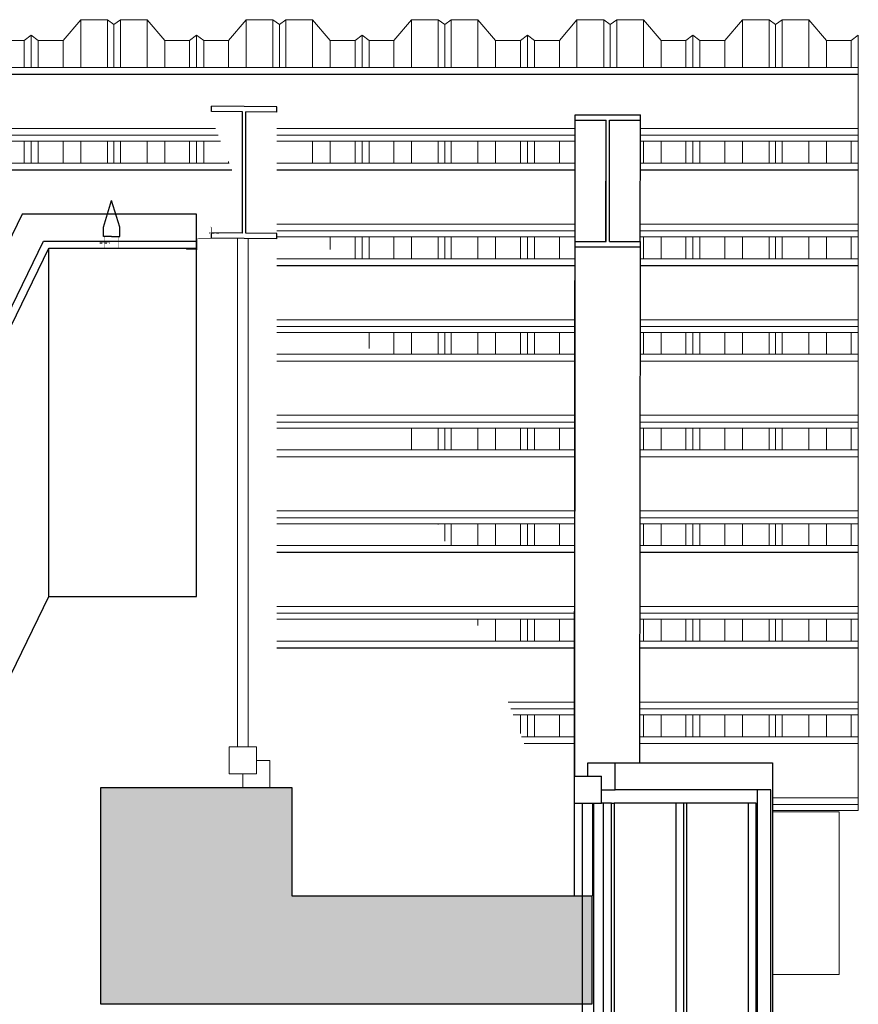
# Model space of a CAD drawing. Header units: millimetres. Extents: x -115474967 to 444143, y -74377 to 241828222.
# Tile 430 of 590: x 77764 to 79310, y -13152 to -11336. Entities that reach past the tile are written whole.
import ezdxf

# ---------------------------------------------------------------- set-up
doc = ezdxf.new("R2010")
doc.units = ezdxf.units.MM
doc.header["$MEASUREMENT"] = 0
doc.linetypes.add('Dashed', pattern=[280, 140, -140])
doc.linetypes.add('HIDDEN2', pattern=[0.1875, 0.125, -0.0625])
for name, color, linetype in [('0-ELEV.35', 2, 'Continuous'), ('00-3 Elev 03', 9, 'Continuous'), ('CEIL-PLAN', 7, 'Continuous'), ('CEIL-SECT', 2, 'Continuous'), ('CONCRETE', 3, 'Continuous'), ('DIMS-50', 9, 'Continuous')]:
    doc.layers.add(name, color=color, linetype=linetype)
for name, color, linetype, lineweight in [('0_Pen_No__2', 7, 'Continuous', 20), ('0_Pen_No__3', 7, 'Continuous', 15), ('0_Pen_No__6', 7, 'Continuous', 5), ('1HATCH', 8, 'Continuous', 0), ('2 Roof Lines', 8, 'Dashed', 15)]:
    doc.layers.add(name, color=color, linetype=linetype, lineweight=lineweight)

# ---------------------------------------------------------------- blocks, each defined once
blk = doc.blocks.new('B_shadowline')
at = {"color": 9, "linetype": 'HIDDEN2', "ltscale": 0.001}
blk.add_line((-5.9, 28.3), (12, 28.3), dxfattribs=at)
blk.add_line((-29.6, 0), (-29.6, 12.5))
at = {"const_width": 0.836}
blk.add_lwpolyline([(-48.8, -0.9), (-48.8, -1.4, 0.414214), (-47.2, -3), (-29.4, -3, 0.414214), (-27.9, -1.4), (-27.9, 16.3, -0.414214), (-26.3, 17.9), (-3.3, 17.9, 0.414214), (-1.8, 19.5), (-1.8, 37.2, 0.414214), (-3.3, 38.8), (-3.8, 38.8)], format="xyb", dxfattribs=at)
blk = doc.blocks.new('A$C732A7C61')
at = {"color": 9, "linetype": 'HIDDEN2', "ltscale": 0.001}
blk.add_line((6.2, 9.8), (24.1, 9.8), dxfattribs=at)
at = {"const_width": 0.836}
blk.add_lwpolyline([(15.2, 0.4), (15.2, 19.3, -0.510499), (18, 21.3), (38.6, 21.3, -0.414214), (40.2, 19.7), (40.2, 0.4)], format="xyb", dxfattribs=at)
for points in [[(15.2, 0.4), (0, 0.4)], [(40.2, 0.4), (55.4, 0.4)]]:
    blk.add_lwpolyline(points, dxfattribs=at)

msp = doc.modelspace()

# ---------------------------------------------------------------- hatches: boundary and pattern name
at = {"layer": '1HATCH'}
h = msp.add_hatch(dxfattribs=at)
h.set_pattern_fill('AR-CONC', color=256, scale=5)
h.set_pattern_definition([(50, (0, 0), (35.863009, -3.137607), [3.75, -41.25]), (355, (0, 0), (-6.937567, 37.609607), [3, -33]), (100.451444, (2.99, -0.26), (28.925442, 34.472), [3.18701, -35.057106]), (46.1842, (1e-12, 10), (53.362067, -8.275964), [5.625, -61.875]), (96.635635, (4.447, 9.31), (46.733097, 48.70593), [4.780517, -52.585688]), (351.184164, (1e-12, 10), (46.733097, 48.70593), [4.5, -49.5]), (21, (5, 7.5), (29.845353, -20.130945), [3.75, -41.25]), (326, (5, 7.5), (12.165767, 36.257502), [3, -33]), (71.451445, (7.487, 5.822), (42.011119, 16.126558), [3.18701, -35.057106]), (37.5, (0, 0), (0.6079928, 16.6446927), [0, -32.6, 0, -33.5, 0, -33.125]), (7.5, (0, 0), (13.153477, 19.7205856), [0, -19.1, 0, -31.85, 0, -12.625]), (327.5, (-11.15, 1e-12), (26.6911218, -1.1277436), [0, -12.5, 0, -39, 0, -51.75]), (317.5, (-16.15, 2e-12), (29.1593085, 5.005249), [0, -16.25, 0, -25.9, 0, -36.75])])
h.paths.add_polyline_path([(78818.67532, -13152.19999), (77913.17364, -13152.19999), (77913.17364, -12752.19999), (78265.19753, -12752.19999), (78265.19753, -12952.19999), (78818.67532, -12952.19999)])

# ---------------------------------------------------------------- linework, layer by layer
at = {"layer": '0-ELEV.35'}
for p, q in [((78089.70967, -11744.86793), (78089.71047, -11694.79649, 100.61506)), ((77817.51656, -12399.90036), (77817.51656, -11757.37004))]:
    msp.add_line(p, q, dxfattribs=at)
for points in [[(65641.89725, -12362.39899), (77507.64307, -12362.49079), (77807.64304, -11744.87012), (78089.70957, -11744.86793)], [(65614.09105, -13017.4291), (77517.51656, -13017.52118), (77817.51656, -12399.90036), (78089.70967, -12399.89826), (78089.70967, -11757.36793)], [(65641.89725, -12374.89899), (77517.51656, -12374.99086), (77817.51656, -11757.37004), (78089.70967, -11757.36793)]]:
    msp.add_lwpolyline(points, dxfattribs=at)
at = {"layer": '00-3 Elev 03'}
for p, q in [((78811.35613, -12706.50785), (78861.46905, -12706.50785)), ((78811.35613, -12731.50766), (78811.35613, -12706.50785)), ((78861.46905, -12706.50785), (79151.68013, -12706.50785)), ((78861.46905, -12756.50806), (78861.46905, -12706.50785)), ((79151.68013, -12706.50785), (79151.68013, -12756.50806)), ((78786.29997, -12731.50766), (78836.41288, -12731.50766)), ((78786.29997, -12781.50787), (78786.29997, -12731.50766)), ((78811.35613, -12731.50766), (78836.41288, -12731.50766)), ((78836.41288, -12781.50787), (78836.41288, -12731.50766)), ((78836.41288, -12756.50806), (78836.41288, -12731.50766)), ((78836.41288, -12756.50806), (78861.46905, -12756.50806)), ((79148.32618, -12756.50806), (78861.46905, -12756.50806)), ((79123.38272, -12756.50806), (79123.38272, -16656.50767)), ((79148.32618, -16656.50767), (79148.32618, -12756.50806)), ((79151.68013, -12756.50806), (79151.68013, -16656.50767)), ((78786.29997, -12781.50787), (78836.41288, -12781.50787)), ((78786.54318, -12812.0879), (78786.57759, -12781.50787)), ((78786.55445, -12812.0879), (78786.58886, -12781.50787)), ((78786.64877, -12952.19989), (78786.84097, -12781.50787)), ((78786.66004, -12952.19989), (78786.85224, -12781.50787)), ((78801.33402, -16631.50786), (78801.33402, -12781.50787)), ((78819.60457, -12781.50787), (78819.60457, -12952.19989)), ((78821.37883, -12781.50787), (78821.37883, -16631.50786)), ((78854.52564, -12781.50787), (78836.41288, -12781.50787)), ((78839.55981, -12781.50787), (78839.55981, -16631.50786)), ((78854.52564, -16631.50786), (78854.52564, -12781.50787)), ((78854.52564, -12781.50787), (78859.55716, -12781.50787)), ((78859.55716, -12781.50787), (78859.55716, -16631.50786)), ((78988.11599, -12781.50787), (78859.55716, -12781.50787)), ((78973.14956, -12781.50787), (78973.14956, -16631.50786)), ((78988.11599, -16631.50786), (78988.11599, -12781.50787)), ((78993.14692, -12781.50787), (78988.11599, -12781.50787)), ((78993.14692, -12781.50787), (78993.14692, -16631.50786)), ((79121.70575, -12781.50787), (78993.14692, -12781.50787)), ((79106.73932, -12781.50787), (79106.73932, -16631.50786)), ((79121.70575, -16631.50786), (79121.70575, -12781.50787))]:
    msp.add_line(p, q, dxfattribs=at)
at = {"layer": '0_Pen_No__2', "color": 1, "linetype": 'Continuous', "lineweight": 25}
for p, q in [((78237.8056, -11496.79606), (78117.51656, -11495.3267)), ((78117.51656, -11505.27762), (78117.51656, -11495.3267)), ((78174.55331, -11505.97463), (78117.51656, -11505.27762)), ((78174.55331, -11729.77464), (78174.55331, -11505.97463)), ((78180.76826, -11729.85057), (78180.76826, -11506.05056)), ((78237.8056, -11506.74757), (78180.76826, -11506.05056)), ((78237.8056, -11506.74757), (78237.8056, -11496.79606)), ((78786.63394, -12731.50766), (78788.00838, -11511.51303)), ((78788.00838, -11511.51303), (78908.00853, -11511.50887)), ((78788.00838, -11521.46395), (78788.00838, -11511.51303)), ((78908.00853, -11521.4598), (78908.00853, -11511.50887)), ((78786.64521, -12731.50766), (78788.00838, -11521.46395)), ((78788.00838, -11521.46395), (78844.9081, -11521.46217)), ((78844.65599, -11745.26217), (78844.9081, -11521.46217)), ((78844.9081, -11745.26217), (78844.9081, -11521.46217)), ((78851.10822, -11521.46217), (78908.00853, -11521.4598)), ((78851.10822, -11745.26217), (78851.10822, -11521.46217)), ((78907.75642, -11745.2598), (78908.00853, -11521.4598)), ((78174.55331, -11729.77464), (78117.51656, -11729.07763)), ((78117.51656, -11739.02914), (78117.51656, -11729.07763)), ((78237.8056, -11730.54758), (78180.76826, -11729.85057)), ((78237.8056, -11740.4985), (78237.8056, -11730.54758)), ((78237.8056, -11740.4985), (78117.51656, -11739.02914)), ((78786.89732, -12731.50766), (78788.00838, -11745.26395)), ((78788.00838, -11745.26395), (78844.9081, -11745.26217)), ((78788.00838, -11755.21547), (78788.00838, -11745.26395)), ((78851.10822, -11745.26217), (78908.00853, -11745.2598)), ((78908.00853, -11755.21132), (78908.00853, -11745.2598)), ((78786.90859, -12731.50766), (78788.00838, -11755.21547)), ((78788.00838, -11755.21547), (78908.00853, -11755.21132)), ((78906.93662, -12706.50785), (78908.00853, -11755.21132))]:
    msp.add_line(p, q, dxfattribs=at)
at = {"layer": '0_Pen_No__3', "color": 30, "linetype": 'Continuous', "lineweight": 15}
msp.add_line((78844.90839, -11600.6257), (78844.81921, -11600.6257), dxfattribs=at)
at = {"layer": '0_Pen_No__6', "color": 7, "linetype": 'Continuous', "lineweight": 5}
for p, q in [((78164.93635, -12677.19997), (78164.93635, -11739.60839)), ((78184.98828, -11739.60839), (78184.98828, -12677.19997)), ((78149.89696, -12677.19997), (78200.02767, -12677.19997)), ((78149.89696, -12727.20018), (78149.89696, -12677.19997)), ((78200.02767, -12727.20018), (78200.02767, -12677.19997)), ((78200.02767, -12727.20018), (78200.02767, -12702.20037)), ((78200.02767, -12702.20037), (78225.09273, -12702.20037)), ((78225.09273, -12752.19999), (78225.09273, -12702.20037)), ((78149.89696, -12727.20018), (78200.02767, -12727.20018)), ((78174.96261, -12727.20018), (78200.02767, -12727.20018)), ((78174.96261, -12752.19999), (78174.96261, -12727.20018)), ((78174.96261, -12752.19999), (78225.09273, -12752.19999))]:
    msp.add_line(p, q, dxfattribs=at)
at = {"layer": '2 Roof Lines', "linetype": 'ByBlock', "lineweight": 0, "ltscale": 50}
for p, q in [((77876.13472, -11336.10388), (77843.63449, -11374.69033)), ((77876.13472, -11424.29903), (77876.13472, -11336.10388)), ((77925.38453, -11336.10388), (77876.13472, -11336.10388)), ((77925.38453, -11424.29903), (77925.38453, -11336.10388)), ((77937.38496, -11345.24271), (77925.38453, -11336.10388)), ((77949.38479, -11336.10388), (77937.38496, -11345.24271)), ((77937.38496, -11424.29903), (77937.38496, -11345.24271)), ((77949.38479, -11424.29903), (77949.38479, -11336.10388)), ((77998.6346, -11336.10388), (77949.38479, -11336.10388)), ((77998.6346, -11424.29903), (77998.6346, -11336.10388)), ((78031.13483, -11374.69033), (77998.6346, -11336.10388)), ((78181.13486, -11336.10388), (78148.63463, -11374.69033)), ((78181.13486, -11424.29903), (78181.13486, -11336.10388)), ((78230.38467, -11336.10388), (78181.13486, -11336.10388)), ((78230.38467, -11424.29903), (78230.38467, -11336.10388)), ((78242.3845, -11345.24271), (78230.38467, -11336.10388)), ((78254.38493, -11336.10388), (78242.3845, -11345.24271)), ((78242.3845, -11424.29903), (78242.3845, -11345.24271)), ((78254.38493, -11424.29903), (78254.38493, -11336.10388)), ((78303.63474, -11336.10388), (78254.38493, -11336.10388)), ((78303.63474, -11424.29903), (78303.63474, -11336.10388)), ((78336.13497, -11374.69033), (78303.63474, -11336.10388)), ((78486.1344, -11336.10388), (78453.63477, -11374.69033)), ((78486.1344, -11424.29903), (78486.1344, -11336.10388)), ((78535.38481, -11336.10388), (78486.1344, -11336.10388)), ((78535.38481, -11424.29903), (78535.38481, -11336.10388)), ((78547.38464, -11345.24271), (78535.38481, -11336.10388)), ((78559.38448, -11336.10388), (78547.38464, -11345.24271)), ((78547.38464, -11424.29903), (78547.38464, -11345.24271)), ((78559.38448, -11424.29903), (78559.38448, -11336.10388)), ((78608.63488, -11336.10388), (78559.38448, -11336.10388)), ((78608.63488, -11424.29903), (78608.63488, -11336.10388)), ((78641.13452, -11374.69033), (78608.63488, -11336.10388)), ((78791.13455, -11336.10388), (78758.63492, -11374.69033)), ((78791.13455, -11424.29903), (78791.13455, -11336.10388)), ((78840.38495, -11336.10388), (78791.13455, -11336.10388)), ((78840.38495, -11424.29903), (78840.38495, -11336.10388)), ((78852.38479, -11345.24271), (78840.38495, -11336.10388)), ((78864.38462, -11336.10388), (78852.38479, -11345.24271)), ((78852.38479, -11424.29903), (78852.38479, -11345.24271)), ((78864.38462, -11424.29903), (78864.38462, -11336.10388)), ((78913.63443, -11336.10388), (78864.38462, -11336.10388)), ((78913.63443, -11424.29903), (78913.63443, -11336.10388)), ((78946.13466, -11374.69033), (78913.63443, -11336.10388)), ((79096.13469, -11336.10388), (79063.63446, -11374.69033)), ((79096.13469, -11424.29903), (79096.13469, -11336.10388)), ((79145.3845, -11336.10388), (79096.13469, -11336.10388)), ((79145.3845, -11424.29903), (79145.3845, -11336.10388)), ((79157.38493, -11345.24271), (79145.3845, -11336.10388)), ((79169.38476, -11336.10388), (79157.38493, -11345.24271)), ((79157.38493, -11424.29903), (79157.38493, -11345.24271)), ((79169.38476, -11424.29903), (79169.38476, -11336.10388)), ((79218.63457, -11336.10388), (79169.38476, -11336.10388)), ((79218.63457, -11424.29903), (79218.63457, -11336.10388)), ((79251.1348, -11374.69033), (79218.63457, -11336.10388)), ((77784.88459, -11364.78983), (77771.88462, -11374.69033)), ((77784.88459, -11424.29903), (77784.88459, -11364.78983)), ((77797.88456, -11374.69033), (77784.88459, -11364.78983)), ((78089.88473, -11364.78983), (78076.88476, -11374.69033)), ((78089.88473, -11424.29903), (78089.88473, -11364.78983)), ((78102.8847, -11374.69033), (78089.88473, -11364.78983)), ((78394.88487, -11364.78983), (78381.8849, -11374.69033)), ((78394.88487, -11424.29903), (78394.88487, -11364.78983)), ((78407.88484, -11374.69033), (78394.88487, -11364.78983)), ((78699.88442, -11364.78983), (78686.88445, -11374.69033)), ((78699.88442, -11424.29903), (78699.88442, -11364.78983)), ((78712.88439, -11374.69033), (78699.88442, -11364.78983)), ((79004.88456, -11364.78983), (78991.88459, -11374.69033)), ((79004.88456, -11424.29903), (79004.88456, -11364.78983)), ((79017.88453, -11374.69033), (79004.88456, -11364.78983)), ((79309.8847, -11364.78983), (79296.88473, -11374.69033)), ((79309.8847, -11424.29903), (79309.8847, -11364.78983)), ((77771.88462, -11374.69033), (77726.13468, -11374.69033)), ((77771.88462, -11424.29903), (77771.88462, -11374.69033)), ((77797.88456, -11424.29903), (77797.88456, -11374.69033)), ((77843.63449, -11374.69033), (77797.88456, -11374.69033)), ((77843.63449, -11424.29903), (77843.63449, -11374.69033)), ((78031.13483, -11424.29903), (78031.13483, -11374.69033)), ((78076.88476, -11374.69033), (78031.13483, -11374.69033)), ((78076.88476, -11424.29903), (78076.88476, -11374.69033)), ((78102.8847, -11424.29903), (78102.8847, -11374.69033)), ((78148.63463, -11374.69033), (78102.8847, -11374.69033)), ((78148.63463, -11424.29903), (78148.63463, -11374.69033)), ((78336.13497, -11424.29903), (78336.13497, -11374.69033)), ((78381.8849, -11374.69033), (78336.13497, -11374.69033)), ((78381.8849, -11424.29903), (78381.8849, -11374.69033)), ((78407.88484, -11424.29903), (78407.88484, -11374.69033)), ((78453.63477, -11374.69033), (78407.88484, -11374.69033)), ((78453.63477, -11424.29903), (78453.63477, -11374.69033)), ((78641.13452, -11424.29903), (78641.13452, -11374.69033)), ((78686.88445, -11374.69033), (78641.13452, -11374.69033)), ((78686.88445, -11424.29903), (78686.88445, -11374.69033)), ((78712.88439, -11424.29903), (78712.88439, -11374.69033)), ((78758.63492, -11374.69033), (78712.88439, -11374.69033)), ((78758.63492, -11424.29903), (78758.63492, -11374.69033)), ((78946.13466, -11424.29903), (78946.13466, -11374.69033)), ((78991.88459, -11374.69033), (78946.13466, -11374.69033)), ((78991.88459, -11424.29903), (78991.88459, -11374.69033)), ((79017.88453, -11424.29903), (79017.88453, -11374.69033)), ((79063.63446, -11374.69033), (79017.88453, -11374.69033)), ((79063.63446, -11424.29903), (79063.63446, -11374.69033)), ((79251.1348, -11424.29903), (79251.1348, -11374.69033)), ((79296.88473, -11374.69033), (79251.1348, -11374.69033)), ((79296.88473, -11424.29903), (79296.88473, -11374.69033)), ((79309.88767, -11424.29903), (48226.58147, -11424.29903)), ((79309.88767, -11436.80605), (65614.09105, -11436.80605)), ((79309.88767, -11437.15367), (65614.09105, -11437.15367)), ((79309.88762, -11436.80629), (79309.88767, -11424.29903)), ((79309.88767, -11437.15367), (79309.88762, -11436.80629)), ((79309.88767, -11536.86282), (79309.88767, -11437.15367)), ((78129.66648, -11549.36984), (75157.97692, -11549.36984)), ((78124.75182, -11536.86282), (75157.99115, -11536.86282)), ((78787.99118, -11536.86282), (78237.8056, -11536.86282)), ((78787.97694, -11549.36984), (78237.8056, -11549.36984)), ((79309.88767, -11549.36984), (78907.97709, -11549.36984)), ((79309.88767, -11536.86282), (78907.99132, -11536.86282)), ((79309.88767, -11549.36984), (79309.88767, -11536.86282)), ((79309.88767, -11560.39624), (79309.88767, -11549.36984)), ((78133.99921, -11560.39624), (75157.96446, -11560.39624)), ((77771.88462, -11600.62585), (77771.88462, -11560.39624)), ((77784.88459, -11600.62585), (77784.88459, -11560.39624)), ((77797.88456, -11600.62585), (77797.88456, -11560.39624)), ((77843.63449, -11600.62585), (77843.63449, -11560.39624)), ((77876.13472, -11600.62585), (77876.13472, -11560.39624)), ((77925.38453, -11600.62585), (77925.38453, -11560.39624)), ((77937.38496, -11600.62585), (77937.38496, -11560.39624)), ((77949.38479, -11600.62585), (77949.38479, -11560.39624)), ((77998.6346, -11600.62585), (77998.6346, -11560.39624)), ((78031.13483, -11600.62585), (78031.13483, -11560.39624)), ((78076.88476, -11600.62585), (78076.88476, -11560.39624)), ((78089.88473, -11600.62585), (78089.88473, -11560.39624)), ((78102.8847, -11600.62585), (78102.8847, -11560.39624)), ((78787.96449, -11560.39624), (78237.8056, -11560.39624)), ((78303.63474, -11600.62585), (78303.63474, -11560.39624)), ((78336.13497, -11600.62585), (78336.13497, -11560.39624)), ((78381.8849, -11600.62585), (78381.8849, -11560.39624)), ((78394.88487, -11600.62585), (78394.88487, -11560.39624)), ((78407.88484, -11600.62585), (78407.88484, -11560.39624)), ((78453.63477, -11600.62585), (78453.63477, -11560.39624)), ((78486.1344, -11600.62585), (78486.1344, -11560.39624)), ((78535.38481, -11600.62585), (78535.38481, -11560.39624)), ((78547.38464, -11600.62585), (78547.38464, -11560.39624)), ((78559.38448, -11600.62585), (78559.38448, -11560.39624)), ((78608.63488, -11600.62585), (78608.63488, -11560.39624)), ((78641.13452, -11600.62585), (78641.13452, -11560.39624)), ((78686.88445, -11600.62585), (78686.88445, -11560.39624)), ((78699.88442, -11600.62585), (78699.88442, -11560.39624)), ((78712.88439, -11600.62585), (78712.88439, -11560.39624)), ((78758.63492, -11600.62585), (78758.63492, -11560.39624)), ((79309.88767, -11560.39624), (78907.96463, -11560.39624)), ((78913.63443, -11600.62585), (78913.63443, -11560.39624)), ((78946.13466, -11600.62585), (78946.13466, -11560.39624)), ((78991.88459, -11600.62585), (78991.88459, -11560.39624)), ((79004.88456, -11600.62585), (79004.88456, -11560.39624)), ((79017.88453, -11600.62585), (79017.88453, -11560.39624)), ((79063.63446, -11600.62585), (79063.63446, -11560.39624)), ((79096.13469, -11600.62585), (79096.13469, -11560.39624)), ((79145.3845, -11600.62585), (79145.3845, -11560.39624)), ((79157.38493, -11600.62585), (79157.38493, -11560.39624)), ((79169.38476, -11600.62585), (79169.38476, -11560.39624)), ((79218.63457, -11600.62585), (79218.63457, -11560.39624)), ((79251.1348, -11600.62585), (79251.1348, -11560.39624)), ((79296.88473, -11600.62585), (79296.88473, -11560.39624)), ((79309.8847, -11600.62585), (79309.8847, -11560.39624)), ((78149.8068, -11600.62585), (75157.91937, -11600.62585)), ((78148.63463, -11600.62585), (78148.63463, -11597.64325)), ((78787.9194, -11600.62585), (78237.8056, -11600.62585)), ((79309.88707, -11600.62585), (78907.91895, -11600.62585)), ((79309.88724, -11613.13276), (79309.88707, -11600.62585)), ((78154.72086, -11613.13288), (75157.90514, -11613.13288)), ((78154.8573, -11613.4799), (75157.90514, -11613.4799)), ((78787.90517, -11613.13288), (78237.8056, -11613.13288)), ((78787.90457, -11613.4799), (78237.8056, -11613.4799)), ((79309.88707, -11613.4799), (78907.90472, -11613.4799)), ((79309.88707, -11613.13288), (78907.90531, -11613.13288)), ((79309.88707, -11613.4799), (79309.88724, -11613.13276)), ((79309.88707, -11713.18905), (79309.88707, -11613.4799)), ((78787.79246, -11713.18905), (78237.8056, -11713.18905)), ((79309.88707, -11713.18905), (78907.7926, -11713.18905)), ((79309.88707, -11725.69608), (79309.88707, -11713.18905)), ((78787.77822, -11725.69608), (78237.8056, -11725.69608)), ((79309.88707, -11725.69608), (78907.77837, -11725.69608)), ((79309.88707, -11736.72306), (79309.88707, -11725.69608)), ((78787.76577, -11736.72306), (78237.8056, -11736.72306)), ((78336.13497, -11760.20962), (78336.13497, -11736.72306)), ((78381.8849, -11776.95209), (78381.8849, -11736.72306)), ((78394.88487, -11776.95209), (78394.88487, -11736.72306)), ((78407.88484, -11776.95209), (78407.88484, -11736.72306)), ((78453.63477, -11776.95209), (78453.63477, -11736.72306)), ((78486.1344, -11776.95209), (78486.1344, -11736.72306)), ((78535.38481, -11776.95209), (78535.38481, -11736.72306)), ((78547.38464, -11776.95209), (78547.38464, -11736.72306)), ((78559.38448, -11776.95209), (78559.38448, -11736.72306)), ((78608.63488, -11776.95209), (78608.63488, -11736.72306)), ((78641.13452, -11776.95209), (78641.13452, -11736.72306)), ((78686.88445, -11776.95209), (78686.88445, -11736.72306)), ((78699.88442, -11776.95209), (78699.88442, -11736.72306)), ((78712.88439, -11776.95209), (78712.88439, -11736.72306)), ((78758.63492, -11776.95209), (78758.63492, -11736.72306)), ((79309.88707, -11736.72306), (78907.76591, -11736.72306)), ((78913.63443, -11776.95209), (78913.63443, -11736.72306)), ((78946.13466, -11776.95209), (78946.13466, -11736.72306)), ((78991.88459, -11776.95209), (78991.88459, -11736.72306)), ((79004.88456, -11776.95209), (79004.88456, -11736.72306)), ((79017.88453, -11776.95209), (79017.88453, -11736.72306)), ((79063.63446, -11776.95209), (79063.63446, -11736.72306)), ((79096.13469, -11776.95209), (79096.13469, -11736.72306)), ((79145.3845, -11776.95209), (79145.3845, -11736.72306)), ((79157.38493, -11776.95209), (79157.38493, -11736.72306)), ((79169.38476, -11776.95209), (79169.38476, -11736.72306)), ((79218.63457, -11776.95209), (79218.63457, -11736.72306)), ((79251.1348, -11776.95209), (79251.1348, -11736.72306)), ((79296.88473, -11776.95209), (79296.88473, -11736.72306)), ((79309.8847, -11776.95209), (79309.8847, -11736.72306)), ((78787.72068, -11776.95209), (78237.8056, -11776.95209)), ((79309.88707, -11776.95209), (78907.98361, -11776.95209)), ((79309.88686, -11789.45923), (79309.88707, -11776.95209)), ((78787.70645, -11789.45911), (78237.8056, -11789.45911)), ((78787.70585, -11789.80672), (78237.8056, -11789.80672)), ((79309.88707, -11789.80672), (78907.96938, -11789.80672)), ((79309.88707, -11789.45911), (78907.96997, -11789.45911)), ((79309.88707, -11789.80672), (79309.88686, -11789.45923)), ((79309.88707, -11889.51588), (79309.88707, -11789.80672)), ((78787.59374, -11889.51588), (78237.8056, -11889.51588)), ((79309.88707, -11889.51588), (78907.85726, -11889.51588)), ((79309.88707, -11902.0229), (79309.88707, -11889.51588)), ((78787.5795, -11902.0229), (78237.8056, -11902.0229)), ((78787.56704, -11913.0493), (78237.8056, -11913.0493)), ((78407.88484, -11942.80894), (78407.88484, -11913.0493)), ((78453.63477, -11953.27891), (78453.63477, -11913.0493)), ((78486.1344, -11953.27891), (78486.1344, -11913.0493)), ((78535.38481, -11953.27891), (78535.38481, -11913.0493)), ((78547.38464, -11953.27891), (78547.38464, -11913.0493)), ((78559.38448, -11953.27891), (78559.38448, -11913.0493)), ((78608.63488, -11953.27891), (78608.63488, -11913.0493)), ((78641.13452, -11953.27891), (78641.13452, -11913.0493)), ((78686.88445, -11953.27891), (78686.88445, -11913.0493)), ((78699.88442, -11953.27891), (78699.88442, -11913.0493)), ((78712.88439, -11953.27891), (78712.88439, -11913.0493)), ((78758.63492, -11953.27891), (78758.63492, -11913.0493)), ((79309.88707, -11913.0493), (78907.83057, -11913.0493)), ((79309.88707, -11902.0229), (78907.84302, -11902.0229)), ((78913.63443, -11953.27891), (78913.63443, -11913.0493)), ((78946.13466, -11953.27891), (78946.13466, -11913.0493)), ((78991.88459, -11953.27891), (78991.88459, -11913.0493)), ((79004.88456, -11953.27891), (79004.88456, -11913.0493)), ((79017.88453, -11953.27891), (79017.88453, -11913.0493)), ((79063.63446, -11953.27891), (79063.63446, -11913.0493)), ((79096.13469, -11953.27891), (79096.13469, -11913.0493)), ((79145.3845, -11953.27891), (79145.3845, -11913.0493)), ((79157.38493, -11953.27891), (79157.38493, -11913.0493)), ((79169.38476, -11953.27891), (79169.38476, -11913.0493)), ((79218.63457, -11953.27891), (79218.63457, -11913.0493)), ((79251.1348, -11953.27891), (79251.1348, -11913.0493)), ((79296.88473, -11953.27891), (79296.88473, -11913.0493)), ((79309.8847, -11953.27891), (79309.8847, -11913.0493)), ((79309.88707, -11913.0493), (79309.88707, -11902.0229)), ((78787.52196, -11953.27891), (78237.8056, -11953.27891)), ((78787.50772, -11965.78593), (78237.8056, -11965.78593)), ((78787.50772, -11966.13296), (78237.8056, -11966.13296)), ((79309.88648, -11966.13296), (78907.77065, -11966.13296)), ((79309.88648, -11965.78593), (78907.77125, -11965.78593)), ((79309.88648, -11953.27891), (78907.78548, -11953.27891)), ((79309.88649, -11965.7857), (79309.88648, -11953.27891)), ((79309.88648, -11966.13296), (79309.88649, -11965.7857)), ((79309.88648, -12065.84211), (79309.88648, -11966.13296)), ((78787.39502, -12065.84211), (78237.8056, -12065.84211)), ((79309.88648, -12065.84211), (78907.65854, -12065.84211)), ((79309.88648, -12078.34913), (79309.88648, -12065.84211)), ((78787.38078, -12078.34913), (78237.8056, -12078.34913)), ((78787.36891, -12089.37612), (78237.8056, -12089.37612)), ((78486.1344, -12129.60515), (78486.1344, -12089.37612)), ((78535.38481, -12129.60515), (78535.38481, -12089.37612)), ((78547.38464, -12129.60515), (78547.38464, -12089.37612)), ((78559.38448, -12129.60515), (78559.38448, -12089.37612)), ((78608.63488, -12129.60515), (78608.63488, -12089.37612)), ((78641.13452, -12129.60515), (78641.13452, -12089.37612)), ((78686.88445, -12129.60515), (78686.88445, -12089.37612)), ((78699.88442, -12129.60515), (78699.88442, -12089.37612)), ((78712.88439, -12129.60515), (78712.88439, -12089.37612)), ((78758.63492, -12129.60515), (78758.63492, -12089.37612)), ((79309.88648, -12089.37612), (78907.63185, -12089.37612)), ((79309.88648, -12078.34913), (78907.6443, -12078.34913)), ((78913.63443, -12129.60515), (78913.63443, -12089.37612)), ((78946.13466, -12129.60515), (78946.13466, -12089.37612)), ((78991.88459, -12129.60515), (78991.88459, -12089.37612)), ((79004.88456, -12129.60515), (79004.88456, -12089.37612)), ((79017.88453, -12129.60515), (79017.88453, -12089.37612)), ((79063.63446, -12129.60515), (79063.63446, -12089.37612)), ((79096.13469, -12129.60515), (79096.13469, -12089.37612)), ((79145.3845, -12129.60515), (79145.3845, -12089.37612)), ((79157.38493, -12129.60515), (79157.38493, -12089.37612)), ((79169.38476, -12129.60515), (79169.38476, -12089.37612)), ((79218.63457, -12129.60515), (79218.63457, -12089.37612)), ((79251.1348, -12129.60515), (79251.1348, -12089.37612)), ((79296.88473, -12129.60515), (79296.88473, -12089.37612)), ((79309.8847, -12129.60515), (79309.8847, -12089.37612)), ((79309.88648, -12089.37612), (79309.88648, -12078.34913)), ((78787.32324, -12129.60515), (78237.8056, -12129.60515)), ((79309.88589, -12129.60515), (78907.58676, -12129.60515)), ((79309.88611, -12142.11217), (79309.88589, -12129.60515)), ((78787.309, -12142.11217), (78237.8056, -12142.11217)), ((78787.309, -12142.45919), (78237.8056, -12142.45919)), ((79309.88589, -12142.45919), (78907.57193, -12142.45919)), ((79309.88589, -12142.11217), (78907.57253, -12142.11217)), ((79309.88589, -12142.45919), (79309.88611, -12142.11217)), ((79309.88589, -12242.16834), (79309.88589, -12142.45919)), ((78787.19629, -12242.16834), (78237.8056, -12242.16834)), ((78787.18265, -12254.67596), (78237.8056, -12254.67596)), ((79309.88589, -12254.67596), (78907.44558, -12254.67596)), ((79309.88589, -12242.16834), (78907.45982, -12242.16834)), ((79309.88589, -12254.67596), (79309.88589, -12242.16834)), ((79309.88589, -12265.70235), (79309.88589, -12254.67596)), ((78787.17019, -12265.70235), (78237.8056, -12265.70235)), ((78535.38481, -12267.28857), (78535.38481, -12265.70235)), ((78547.38464, -12297.82768), (78547.38464, -12265.70235)), ((78559.38448, -12305.93138), (78559.38448, -12265.70235)), ((78608.63488, -12305.93138), (78608.63488, -12265.70235)), ((78641.13452, -12305.93138), (78641.13452, -12265.70235)), ((78686.88445, -12305.93138), (78686.88445, -12265.70235)), ((78699.88442, -12305.93138), (78699.88442, -12265.70235)), ((78712.88439, -12305.93138), (78712.88439, -12265.70235)), ((78758.63492, -12305.93138), (78758.63492, -12265.70235)), ((79309.88589, -12265.70235), (78907.43312, -12265.70235)), ((78913.63443, -12305.93138), (78913.63443, -12265.70235)), ((78946.13466, -12305.93138), (78946.13466, -12265.70235)), ((78991.88459, -12305.93138), (78991.88459, -12265.70235)), ((79004.88456, -12305.93138), (79004.88456, -12265.70235)), ((79017.88453, -12305.93138), (79017.88453, -12265.70235)), ((79063.63446, -12305.93138), (79063.63446, -12265.70235)), ((79096.13469, -12305.93138), (79096.13469, -12265.70235)), ((79145.3845, -12305.93138), (79145.3845, -12265.70235)), ((79157.38493, -12305.93138), (79157.38493, -12265.70235)), ((79169.38476, -12305.93138), (79169.38476, -12265.70235)), ((79218.63457, -12305.93138), (79218.63457, -12265.70235)), ((79251.1348, -12305.93138), (79251.1348, -12265.70235)), ((79296.88473, -12305.93138), (79296.88473, -12265.70235)), ((79309.8847, -12305.93138), (79309.8847, -12265.70235)), ((78787.12452, -12305.93138), (78237.8056, -12305.93138)), ((79309.88589, -12305.93138), (78907.38804, -12305.93138)), ((79309.88573, -12318.43864), (79309.88589, -12305.93138)), ((78787.11087, -12318.4384), (78237.8056, -12318.4384)), ((78787.11028, -12318.78601), (78237.8056, -12318.78601)), ((79309.88589, -12318.4384), (78907.3738, -12318.4384)), ((79309.88589, -12318.78601), (78907.3738, -12318.78601)), ((79309.88589, -12318.78601), (79309.88573, -12318.43864)), ((79309.88589, -12418.49517), (79309.88589, -12318.78601)), ((78786.99816, -12418.49517), (78237.8056, -12418.49517)), ((79309.88589, -12418.49517), (78907.2611, -12418.49517)), ((79309.88589, -12431.00219), (79309.88589, -12418.49517)), ((78786.98393, -12431.00219), (78237.8056, -12431.00219)), ((79309.88589, -12431.00219), (78907.24686, -12431.00219)), ((79309.88589, -12442.02859), (79309.88589, -12431.00219)), ((78786.97147, -12442.02859), (78237.8056, -12442.02859)), ((78608.63488, -12453.70513), (78608.63488, -12442.02859)), ((78641.13452, -12482.2582), (78641.13452, -12442.02859)), ((78686.88445, -12482.2582), (78686.88445, -12442.02859)), ((78699.88442, -12482.2582), (78699.88442, -12442.02859)), ((78712.88439, -12482.2582), (78712.88439, -12442.02859)), ((78758.63492, -12482.2582), (78758.63492, -12442.02859)), ((79309.88589, -12442.02859), (78907.2344, -12442.02859)), ((78913.63443, -12482.2582), (78913.63443, -12442.02859)), ((78946.13466, -12482.2582), (78946.13466, -12442.02859)), ((78991.88459, -12482.2582), (78991.88459, -12442.02859)), ((79004.88456, -12482.2582), (79004.88456, -12442.02859)), ((79017.88453, -12482.2582), (79017.88453, -12442.02859)), ((79063.63446, -12482.2582), (79063.63446, -12442.02859)), ((79096.13469, -12482.2582), (79096.13469, -12442.02859)), ((79145.3845, -12482.2582), (79145.3845, -12442.02859)), ((79157.38493, -12482.2582), (79157.38493, -12442.02859)), ((79169.38476, -12482.2582), (79169.38476, -12442.02859)), ((79218.63457, -12482.2582), (79218.63457, -12442.02859)), ((79251.1348, -12482.2582), (79251.1348, -12442.02859)), ((79296.88473, -12482.2582), (79296.88473, -12442.02859)), ((79309.8847, -12482.2582), (79309.8847, -12442.02859)), ((78786.92579, -12482.2582), (78237.8056, -12482.2582)), ((79309.88529, -12482.2582), (78907.18932, -12482.2582)), ((79309.88536, -12494.76511), (79309.88529, -12482.2582)), ((78786.91215, -12494.76523), (78237.8056, -12494.76523)), ((78786.91156, -12495.11225), (78237.8056, -12495.11225)), ((79309.88529, -12494.76523), (78907.17508, -12494.76523)), ((79309.88529, -12495.11225), (78907.17508, -12495.11225)), ((79309.88529, -12495.11225), (79309.88536, -12494.76511)), ((79309.88529, -12594.8214), (79309.88529, -12495.11225)), ((78786.79944, -12594.8214), (78664.08423, -12594.8214)), ((79309.88529, -12594.8214), (78907.06237, -12594.8214)), ((79309.88529, -12607.32842), (79309.88529, -12594.8214)), ((78786.78521, -12607.32842), (78668.99888, -12607.32842)), ((78786.77275, -12618.35541), (78673.33161, -12618.35541)), ((78686.88445, -12652.84642), (78686.88445, -12618.35541)), ((78699.88442, -12658.58444), (78699.88442, -12618.35541)), ((78712.88439, -12658.58444), (78712.88439, -12618.35541)), ((78758.63492, -12658.58444), (78758.63492, -12618.35541)), ((79309.88529, -12618.35541), (78907.03627, -12618.35541)), ((79309.88529, -12607.32842), (78907.04873, -12607.32842)), ((78913.63443, -12658.58444), (78913.63443, -12618.35541)), ((78946.13466, -12658.58444), (78946.13466, -12618.35541)), ((78991.88459, -12658.58444), (78991.88459, -12618.35541)), ((79004.88456, -12658.58444), (79004.88456, -12618.35541)), ((79017.88453, -12658.58444), (79017.88453, -12618.35541)), ((79063.63446, -12658.58444), (79063.63446, -12618.35541)), ((79096.13469, -12658.58444), (79096.13469, -12618.35541)), ((79145.3845, -12658.58444), (79145.3845, -12618.35541)), ((79157.38493, -12658.58444), (79157.38493, -12618.35541)), ((79169.38476, -12658.58444), (79169.38476, -12618.35541)), ((79218.63457, -12658.58444), (79218.63457, -12618.35541)), ((79251.1348, -12658.58444), (79251.1348, -12618.35541)), ((79296.88473, -12658.58444), (79296.88473, -12618.35541)), ((79309.8847, -12658.58444), (79309.8847, -12618.35541)), ((79309.88529, -12618.35541), (79309.88529, -12607.32842)), ((78786.72767, -12658.58444), (78689.1392, -12658.58444)), ((78786.71343, -12671.09146), (78694.05386, -12671.09146)), ((78786.71284, -12671.43907), (78694.1903, -12671.43907)), ((79309.8847, -12671.09146), (78906.97636, -12671.09146)), ((79309.8847, -12671.43907), (78906.97636, -12671.43907)), ((79309.8847, -12658.58444), (78906.9906, -12658.58444)), ((79309.88498, -12671.09158), (79309.8847, -12658.58444)), ((79309.8847, -12671.43907), (79309.88498, -12671.09158)), ((79309.8847, -12771.14823), (79309.8847, -12671.43907)), ((79309.8847, -12783.65525), (79151.65699, -12783.65525)), ((79309.8847, -12771.14823), (79151.66767, -12771.14823)), ((79309.8847, -12783.65525), (79309.8847, -12771.14823)), ((79309.8847, -12794.68165), (79309.8847, -12783.65525)), ((79274.63322, -12797.37952), (79151.64513, -12797.37952)), ((79309.8847, -12794.68165), (79151.6475, -12794.68165)), ((79274.63322, -13097.37958), (79274.63322, -12797.37952)), ((79274.63322, -13097.37958), (79151.68013, -13097.37958))]:
    msp.add_line(p, q, dxfattribs=at)
at = {"layer": 'CEIL-PLAN'}
msp.add_line((77768.06496, -11694.79135), (77468.13012, -12312.13848), dxfattribs=at)
at = {"layer": 'CEIL-PLAN', "elevation": 100.61506}
msp.add_lwpolyline([(78089.71047, -11694.79649), (77768.06496, -11694.79135)], dxfattribs=at)
at = {"layer": 'CEIL-SECT', "color": 8}
for p, q in [((77918.35676, -11719.08792, -100.61506), (77933.1735, -11669.76649, 100.61506)), ((77918.35676, -11719.08792, -100.61506), (77933.1735, -11669.76649, 100.61506)), ((77918.35676, -11719.08792, -100.61506), (77933.1735, -11669.76649, 100.61506)), ((77947.99023, -11719.08792, -100.61506), (77933.1735, -11669.76649, 100.61506)), ((77947.99023, -11719.08792, -100.61506), (77933.1735, -11669.76649, 100.61506)), ((77947.99023, -11719.08792, -100.61506), (77933.1735, -11669.76649, 100.61506)), ((77918.35676, -11736.22503, -100.61506), (77918.35676, -11719.08792, -100.61506)), ((77918.35676, -11736.22503, -100.61506), (77918.35676, -11719.08792, -100.61506)), ((77918.35676, -11736.22503, -100.61506), (77918.35676, -11719.08792, -100.61506)), ((77947.99023, -11736.22503, -100.61506), (77947.99023, -11719.08792, -100.61506)), ((77947.99023, -11736.22503, -100.61506), (77947.99023, -11719.08792, -100.61506)), ((77947.99023, -11736.22503, -100.61506), (77947.99023, -11719.08792, -100.61506)), ((77933.1735, -11736.22503, -100.61506), (77918.35676, -11736.22503, -100.61506)), ((77933.1735, -11736.22503, -100.61506), (77947.99023, -11736.22503, -100.61506))]:
    msp.add_line(p, q, dxfattribs=at)
at = {"layer": 'CONCRETE', "linetype": 'Continuous'}
msp.add_lwpolyline([(78818.67532, -13152.19999), (77913.17364, -13152.19999), (77913.17364, -12752.19999), (78265.19753, -12752.19999), (78265.19753, -12952.19999), (78818.67532, -12952.19999)], close=True, dxfattribs=at)

# ---------------------------------------------------------------- block references
at = {"layer": 'CEIL-SECT'}
msp.add_blockref('A$C732A7C61', (77904.85967, -11757.53441, -100.61506), dxfattribs=at)
at = {"layer": 'DIMS-50', "color": 1}
msp.add_blockref('B_shadowline', (78119.27648, -11757.36793), dxfattribs=at)

doc.saveas('drawing.dxf')
